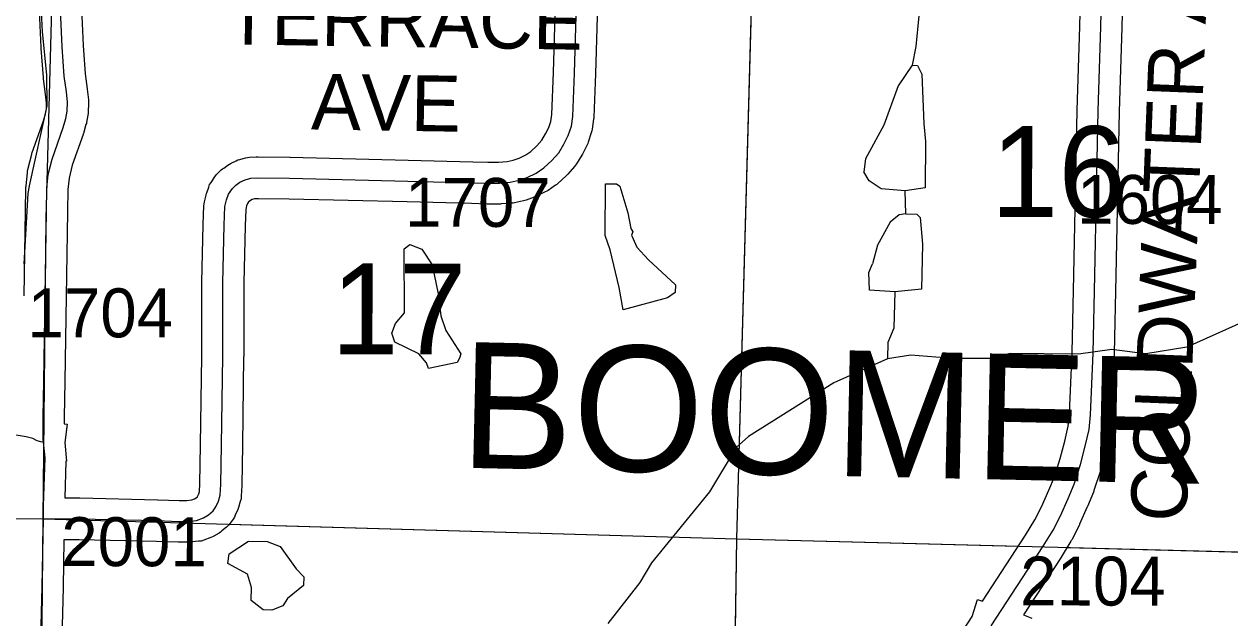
# Model space of a CAD drawing. Extents: x -132.8 to -73.3, y -60 to -26.
# Drawn here: x -120.572 to -118.847, y -35.543 to -34.693 of the extents above; entities that cross this region are included whole.
import ezdxf

# ---------------------------------------------------------------- set-up
doc = ezdxf.new("R2010")
doc.units = 0
for name, color, linetype in [('tdCoHydroRiver', 7, 'Continuous'), ('tdCoSecRdNmbr', 7, 'Continuous'), ('tdCoSecRdTxt', 7, 'Continuous'), ('tdCoSecRteBand', 7, 'Continuous'), ('tdCoSecRteCL', 7, 'Continuous'), ('tdCoSectLine', 7, 'Continuous'), ('tdCoSectLinePart', 7, 'Continuous'), ('tdCoSectNmbr', 7, 'Continuous'), ('tdCoSurfGravel', 7, 'Continuous'), ('tdCoTwpNameTxt', 7, 'Continuous')]:
    doc.layers.add(name, color=color, linetype=linetype)

msp = doc.modelspace()

# ---------------------------------------------------------------- linework, layer by layer
at = {"layer": 'tdCoHydroRiver'}
for points in [[(-120.5722, -35.0362), (-120.5663, -34.9354), (-120.5645, -34.9244), (-120.5393, -34.8099), (-120.5397, -34.7657), (-120.5459, -34.704), (-120.548, -34.6661)], [(-119.2923, -34.6813), (-119.2966, -34.7253), (-119.3021, -34.752)], [(-119.3021, -34.752), (-119.3218, -34.7814), (-119.3423, -34.8376), (-119.3688, -34.8858), (-119.3709, -34.9047)], [(-119.3021, -34.752), (-119.2942, -34.7522), (-119.2882, -34.765), (-119.2854, -34.836), (-119.2829, -34.8613), (-119.2831, -34.9276), (-119.3117, -34.9316)], [(-119.3117, -34.9316), (-119.3463, -34.929), (-119.3634, -34.9175), (-119.3709, -34.9047)], [(-119.7155, -35.102), (-119.721, -35.0703), (-119.7337, -35.0163), (-119.741, -34.9956), (-119.7406, -34.9215), (-119.7249, -34.9219), (-119.7202, -34.9252), (-119.7086, -34.9634), (-119.7045, -34.9856), (-119.7015, -34.9904), (-119.7032, -34.9951), (-119.6957, -35.0126), (-119.6789, -35.0304), (-119.6404, -35.0662), (-119.6407, -35.0772), (-119.6519, -35.0848), (-119.7155, -35.102)], [(-119.311, -34.9647), (-119.3117, -34.9316)], [(-119.311, -34.9647), (-119.3205, -34.966), (-119.3334, -34.9767), (-119.3516, -35.0093), (-119.3587, -35.036)], [(-119.311, -34.9647), (-119.2952, -34.9651), (-119.2906, -34.97), (-119.2869, -35.0079), (-119.2886, -35.0726), (-119.3266, -35.0763)], [(-119.9939, -35.1859), (-119.9969, -35.178), (-120.0076, -35.1651), (-120.0418, -35.1484), (-120.0462, -35.1356), (-120.0411, -35.1216), (-120.0281, -35.1061), (-120.0288, -35.0146), (-120.0207, -35.0085), (-120.0035, -35.0153), (-119.9884, -35.0378), (-119.98, -35.079), (-119.9761, -35.1107), (-119.9688, -35.1314), (-119.9476, -35.1651), (-119.9494, -35.1714), (-119.9527, -35.1776), (-119.9939, -35.1859)], [(-119.3266, -35.0763), (-119.3628, -35.0737), (-119.3637, -35.0484), (-119.3587, -35.036)], [(-119.3266, -35.0763), (-119.328, -35.1283), (-119.3365, -35.1486), (-119.3371, -35.1722)], [(-118.8259, -35.1182), (-118.909, -35.1554), (-118.9676, -35.1649), (-118.9833, -35.1629), (-119.0164, -35.1588), (-119.0639, -35.1654), (-119.1617, -35.1643), (-119.1903, -35.1715), (-119.244, -35.1716), (-119.3038, -35.1668), (-119.3371, -35.1722)], [(-119.3371, -35.1722), (-119.4138, -35.2064), (-119.5358, -35.2835), (-119.5536, -35.2988), (-119.5916, -35.3625), (-119.6748, -35.4643), (-119.6913, -35.4923), (-119.7371, -35.551)], [(-120.2305, -35.5313), (-120.2475, -35.5182), (-120.247, -35.4993), (-120.2528, -35.4802), (-120.2808, -35.4652), (-120.2788, -35.4511), (-120.2515, -35.4329), (-120.2247, -35.4336), (-120.206, -35.4405), (-120.1832, -35.4726), (-120.1724, -35.484), (-120.1728, -35.4966), (-120.1954, -35.5149), (-120.202, -35.5257), (-120.2179, -35.5316), (-120.2305, -35.5313)]]:
    msp.add_lwpolyline(points, dxfattribs=at)
at = {"layer": 'tdCoSecRteBand'}
for points in [[(-119.2274, -35.5584), (-119.2161, -35.5411), (-119.2083, -35.5165), (-119.2014, -35.5187), (-119.1398, -35.4243), (-119.1265, -35.4026), (-119.1169, -35.384), (-119.1065, -35.3603), (-119.0985, -35.3409), (-119.09, -35.3147), (-119.0834, -35.2901), (-119.0785, -35.2685), (-119.0766, -35.25), (-119.0729, -35.1632), (-119.0707, -35.0518), (-119.0707, -35.0518), (-119.0707, -35.0517), (-119.068, -34.9337), (-119.0658, -34.8168), (-119.0658, -34.8166), (-119.0658, -34.8165), (-119.0621, -34.6965), (-119.0591, -34.5807)], [(-118.9991, -34.5822), (-119.0021, -34.6981), (-119.0021, -34.6981), (-119.0021, -34.6982), (-119.0058, -34.8181), (-119.008, -34.9349), (-119.008, -34.9349), (-119.008, -34.935), (-119.0107, -35.0531), (-119.0129, -35.1647), (-119.0129, -35.1651), (-119.0129, -35.1654), (-119.0166, -35.2534), (-119.0167, -35.2544), (-119.0168, -35.2553), (-119.019, -35.2765), (-119.0192, -35.2783), (-119.0196, -35.28), (-119.025, -35.3039), (-119.0251, -35.3045), (-119.0253, -35.305), (-119.0322, -35.3309), (-119.0324, -35.3317), (-119.0326, -35.3324), (-119.0418, -35.3606), (-119.0421, -35.3617), (-119.0426, -35.3628), (-119.0512, -35.3836), (-119.0513, -35.3838), (-119.0514, -35.384), (-119.0623, -35.4089), (-119.0627, -35.4098), (-119.0631, -35.4107), (-119.0737, -35.4312), (-119.0742, -35.4321), (-119.0748, -35.4331), (-119.0889, -35.456), (-119.0891, -35.4564), (-119.0893, -35.4567), (-119.1426, -35.5383), (-119.1331, -35.5421), (-119.1319, -35.5426), (-119.1308, -35.5431)], [(-119.7517, -34.6487), (-119.7549, -34.7641), (-119.7549, -34.7643), (-119.7549, -34.7645), (-119.7574, -34.8264), (-119.7575, -34.8279), (-119.7577, -34.8294), (-119.7597, -34.8434), (-119.76, -34.8461), (-119.7609, -34.8487), (-119.7653, -34.8621), (-119.766, -34.8641), (-119.767, -34.866), (-119.7731, -34.8783), (-119.7737, -34.8795), (-119.7745, -34.8807), (-119.7821, -34.893), (-119.7834, -34.8951), (-119.7849, -34.8969), (-119.7946, -34.908), (-119.7957, -34.9093), (-119.797, -34.9105), (-119.8086, -34.9211), (-119.8102, -34.9225), (-119.8119, -34.9237), (-119.8228, -34.9311), (-119.8246, -34.9324), (-119.8267, -34.9334), (-119.8395, -34.9395), (-119.841, -34.9402), (-119.8425, -34.9408), (-119.8543, -34.945), (-119.8562, -34.9456), (-119.8581, -34.946), (-119.8709, -34.9488), (-119.8728, -34.9492), (-119.8747, -34.9493), (-119.8897, -34.9505), (-119.8908, -34.9506), (-119.8918, -34.9506), (-119.9085, -34.9509), (-119.9092, -34.9509), (-119.91, -34.9509), (-119.9321, -34.9501), (-120.0244, -34.9477), (-120.1931, -34.9435), (-120.237, -34.943), (-120.2428, -34.9434), (-120.2459, -34.9443), (-120.2485, -34.9454), (-120.2504, -34.9468), (-120.2513, -34.9477), (-120.2528, -34.9499), (-120.254, -34.9532), (-120.2552, -34.9585), (-120.2563, -34.9818), (-120.258, -35.0635), (-120.2582, -35.1685), (-120.2582, -35.1687), (-120.2583, -35.1689), (-120.26, -35.2961), (-120.26, -35.2962), (-120.26, -35.2963), (-120.261, -35.3525), (-120.261, -35.3529), (-120.261, -35.3534), (-120.2617, -35.3687), (-120.2619, -35.3726), (-120.2631, -35.3762), (-120.2658, -35.3849), (-120.2662, -35.3863), (-120.2668, -35.3876), (-120.2702, -35.3957), (-120.2715, -35.3987), (-120.2734, -35.4014), (-120.2776, -35.4073), (-120.2797, -35.4103), (-120.2826, -35.4128), (-120.2893, -35.4184), (-120.2913, -35.4202), (-120.2935, -35.4215), (-120.3007, -35.4257), (-120.3029, -35.427), (-120.3053, -35.4279), (-120.3152, -35.4316), (-120.3189, -35.433), (-120.3227, -35.4333), (-120.3351, -35.4346), (-120.3366, -35.4347), (-120.3381, -35.4347), (-120.3509, -35.4347), (-120.3514, -35.4347), (-120.3518, -35.4347), (-120.3828, -35.4337), (-120.4936, -35.4313), (-120.5153, -35.4311), (-120.5153, -35.4315), (-120.5166, -35.499), (-120.5166, -35.4991), (-120.5166, -35.4992), (-120.5193, -35.6089)], [(-120.3504, -35.3747), (-120.3396, -35.3747), (-120.3326, -35.374), (-120.3288, -35.3726), (-120.3262, -35.3711), (-120.3244, -35.3695), (-120.3242, -35.3693), (-120.3226, -35.3655), (-120.3215, -35.3619), (-120.3209, -35.351), (-120.32, -35.2953), (-120.3182, -35.1682), (-120.318, -35.0631), (-120.318, -35.0628), (-120.318, -35.0625), (-120.3163, -34.9802), (-120.3163, -34.9798), (-120.3162, -34.9794), (-120.315, -34.953), (-120.3149, -34.9503), (-120.3143, -34.9477), (-120.3121, -34.9381), (-120.3117, -34.9364), (-120.3111, -34.9348), (-120.3082, -34.9264), (-120.3069, -34.9229), (-120.3048, -34.9198), (-120.2994, -34.9116), (-120.2975, -34.9088), (-120.2951, -34.9065), (-120.2902, -34.9018), (-120.2886, -34.9004), (-120.2868, -34.8991), (-120.2809, -34.8949), (-120.2787, -34.8934), (-120.2763, -34.8922), (-120.2689, -34.8888), (-120.2665, -34.8876), (-120.2639, -34.887), (-120.2555, -34.8847), (-120.2528, -34.884), (-120.25, -34.8838), (-120.2402, -34.8831), (-120.2389, -34.883), (-120.2376, -34.883), (-120.1922, -34.8835), (-120.192, -34.8835), (-120.1918, -34.8835), (-120.0229, -34.8877), (-120.0229, -34.8877), (-120.0228, -34.8877), (-119.9304, -34.8902), (-119.9303, -34.8902), (-119.9302, -34.8902), (-119.9087, -34.8909), (-119.8936, -34.8907), (-119.8815, -34.8897), (-119.8725, -34.8878), (-119.864, -34.8848), (-119.8547, -34.8803), (-119.8475, -34.8754), (-119.8388, -34.8674), (-119.8318, -34.8594), (-119.8262, -34.8503), (-119.8216, -34.8411), (-119.8187, -34.8324), (-119.8173, -34.8225), (-119.8149, -34.7623), (-119.8117, -34.6471)], [(-120.4902, -34.6715), (-120.488, -34.7238), (-120.4849, -34.7644), (-120.4821, -34.786), (-120.482, -34.7863), (-120.482, -34.7865), (-120.4803, -34.8016), (-120.48, -34.8038), (-120.4801, -34.8061), (-120.4806, -34.819), (-120.4807, -34.8211), (-120.4811, -34.8233), (-120.4831, -34.8339), (-120.4833, -34.8354), (-120.4838, -34.8369), (-120.4875, -34.8495), (-120.4877, -34.8502), (-120.488, -34.8509), (-120.5035, -34.8952), (-120.5081, -34.9137), (-120.5097, -34.9298), (-120.5102, -34.9615), (-120.5102, -34.9616), (-120.5102, -34.9616), (-120.5124, -35.0829), (-120.5141, -35.2042), (-120.5149, -35.2562), (-120.5149, -35.2652), (-120.5106, -35.2658), (-120.5143, -35.292), (-120.5118, -35.3184), (-120.5125, -35.3184), (-120.514, -35.3711), (-120.493, -35.3713), (-120.4927, -35.3713), (-120.4925, -35.3713), (-120.3813, -35.3737), (-120.3812, -35.3738), (-120.381, -35.3738), (-120.3504, -35.3747)], [(-120.5724, -35.0819), (-120.5702, -34.9606), (-120.5697, -34.9276), (-120.5697, -34.9263), (-120.5695, -34.925), (-120.5676, -34.9055), (-120.5674, -34.9034), (-120.5668, -34.9014), (-120.5614, -34.8794), (-120.5611, -34.878), (-120.5606, -34.8767), (-120.5448, -34.8318), (-120.5418, -34.8214), (-120.5405, -34.8145), (-120.5402, -34.8061), (-120.5416, -34.7936), (-120.5445, -34.7714), (-120.5446, -34.7706), (-120.5447, -34.7698), (-120.5479, -34.7279), (-120.5479, -34.7273), (-120.548, -34.7268), (-120.5502, -34.6741)]]:
    msp.add_lwpolyline(points, dxfattribs=at)
at = {"layer": 'tdCoSecRteCL'}
for points in [[(-119.1887, -35.5541), (-119.1144, -35.4403), (-119.1004, -35.4174), (-119.0898, -35.3969), (-119.0789, -35.372), (-119.0703, -35.3513), (-119.0612, -35.3232), (-119.0543, -35.2973), (-119.0488, -35.2734), (-119.0466, -35.2522), (-119.0429, -35.1641), (-119.0407, -35.0524), (-119.038, -34.9343), (-119.0358, -34.8174), (-119.0321, -34.6973), (-119.0291, -34.5814), (-119.0279, -34.5259), (-119.0264, -34.5079), (-119.0232, -34.4934), (-119.0178, -34.4803), (-119.0114, -34.4712), (-119.0052, -34.4643), (-119.0012, -34.4608)], [(-120.5447, -35.4009), (-120.4932, -35.4013), (-120.382, -35.4037), (-120.3509, -35.4047), (-120.3381, -35.4047), (-120.3257, -35.4035), (-120.3159, -35.3998), (-120.3087, -35.3956), (-120.3021, -35.3899), (-120.2979, -35.384), (-120.2944, -35.3759), (-120.2917, -35.3672), (-120.291, -35.352), (-120.29, -35.2957), (-120.2882, -35.1685), (-120.288, -35.0632), (-120.2863, -34.9808), (-120.285, -34.9544), (-120.2828, -34.9448), (-120.2799, -34.9364), (-120.2744, -34.9283), (-120.2695, -34.9236), (-120.2636, -34.9194), (-120.2562, -34.916), (-120.2478, -34.9137), (-120.2379, -34.913), (-120.1926, -34.9135), (-120.0236, -34.9177), (-119.9312, -34.9201), (-119.909, -34.9209), (-119.8922, -34.9206), (-119.8772, -34.9194), (-119.8643, -34.9167), (-119.8525, -34.9125), (-119.8397, -34.9063), (-119.8288, -34.8989), (-119.8172, -34.8883), (-119.8076, -34.8772), (-119.8, -34.8649), (-119.7938, -34.8526), (-119.7894, -34.8393), (-119.7874, -34.8252), (-119.7849, -34.7633), (-119.7817, -34.6479)], [(-120.5445, -35.2913), (-120.5449, -35.2873), (-120.5449, -35.256), (-120.5441, -35.2037), (-120.5424, -35.0824), (-120.5402, -34.9611), (-120.5397, -34.928), (-120.5377, -34.9086), (-120.5323, -34.8866), (-120.5163, -34.841), (-120.5126, -34.8284), (-120.5106, -34.8178), (-120.5101, -34.805), (-120.5118, -34.7899), (-120.5148, -34.7675), (-120.518, -34.7256), (-120.5202, -34.6728)], [(-120.5445, -35.2913), (-120.5486, -35.2907), (-120.5535, -35.2895), (-120.5599, -35.286), (-120.5695, -35.2836), (-120.5806, -35.2821), (-120.5984, -35.2813), (-120.6931, -35.2789), (-120.7614, -35.2762), (-120.7791, -35.2744), (-120.7902, -35.2712), (-120.796, -35.2683)], [(-120.5447, -35.4009), (-120.5444, -35.3823), (-120.5424, -35.3137), (-120.5445, -35.2913)], [(-120.5836, -36.5105), (-120.571, -36.4967), (-120.5614, -36.4846), (-120.5572, -36.4765), (-120.5547, -36.4681), (-120.5537, -36.4568), (-120.5547, -36.3381), (-120.5528, -36.2188), (-120.5523, -36.0997), (-120.5513, -35.9751), (-120.5515, -35.8528), (-120.5505, -35.7364), (-120.5493, -35.6084), (-120.5466, -35.4984), (-120.5447, -35.4009)]]:
    msp.add_lwpolyline(points, dxfattribs=at)
at = {"layer": 'tdCoSectLine'}
for points in [[(-120.5451, -35.4009), (-120.5407, -34.9713), (-120.5255, -34.4045)], [(-119.5527, -35.4298), (-119.5251, -34.4309)], [(-121.4457, -35.3996), (-120.5451, -35.4009)], [(-120.5546, -36.3995), (-120.5451, -35.4009)], [(-120.5451, -35.4009), (-119.5527, -35.4298)], [(-119.5677, -36.4339), (-119.5527, -35.4298)], [(-119.5527, -35.4298), (-118.5429, -35.4562)]]:
    msp.add_lwpolyline(points, dxfattribs=at)
at = {"layer": 'tdCoSectLinePart'}
for points in [[(-119.5527, -35.4298), (-119.5259, -34.4605)], [(-120.2791, -35.4087), (-119.5527, -35.4298)], [(-119.5597, -35.9), (-119.5527, -35.4298)], [(-119.5527, -35.4298), (-119.1506, -35.4403)], [(-119.0808, -35.4422), (-118.5733, -35.4554)]]:
    msp.add_lwpolyline(points, dxfattribs=at)
at = {"layer": 'tdCoSurfGravel'}
for points in [[(-120.5445, -35.2913), (-120.5449, -35.2873), (-120.5449, -35.256), (-120.5441, -35.2037), (-120.5424, -35.0824), (-120.5402, -34.9611), (-120.5397, -34.928), (-120.5377, -34.9086), (-120.5323, -34.8866), (-120.5163, -34.841), (-120.5126, -34.8284), (-120.5106, -34.8178), (-120.5101, -34.805), (-120.5118, -34.7899), (-120.5148, -34.7675), (-120.518, -34.7256), (-120.5202, -34.6728), (-120.5232, -34.6028), (-120.5256, -34.5416), (-120.5266, -34.4758), (-120.5261, -34.4282), (-120.5245, -34.3884)], [(-119.1887, -35.5541), (-119.1144, -35.4403), (-119.1004, -35.4174), (-119.0898, -35.3969), (-119.0789, -35.372), (-119.0703, -35.3513), (-119.0612, -35.3232), (-119.0543, -35.2973), (-119.0488, -35.2734), (-119.0466, -35.2522), (-119.0429, -35.1641), (-119.0407, -35.0524), (-119.038, -34.9343), (-119.0358, -34.8174), (-119.0321, -34.6973), (-119.0291, -34.5814), (-119.0279, -34.5259), (-119.0264, -34.5079), (-119.0232, -34.4934), (-119.0178, -34.4803), (-119.0114, -34.4712), (-119.0052, -34.4643), (-119.0012, -34.4608)], [(-120.5447, -35.4009), (-120.4932, -35.4013), (-120.382, -35.4037), (-120.3509, -35.4047), (-120.3381, -35.4047), (-120.3257, -35.4035), (-120.3159, -35.3998), (-120.3087, -35.3956), (-120.3021, -35.3899), (-120.2979, -35.384), (-120.2944, -35.3759), (-120.2917, -35.3672), (-120.291, -35.352), (-120.29, -35.2957), (-120.2882, -35.1685), (-120.288, -35.0632), (-120.2863, -34.9808), (-120.285, -34.9544), (-120.2828, -34.9448), (-120.2799, -34.9364), (-120.2744, -34.9283), (-120.2695, -34.9236), (-120.2636, -34.9194), (-120.2562, -34.916), (-120.2478, -34.9137), (-120.2379, -34.913), (-120.1926, -34.9135), (-120.0236, -34.9177), (-119.9312, -34.9201), (-119.909, -34.9209), (-119.8922, -34.9206), (-119.8772, -34.9194), (-119.8643, -34.9167), (-119.8525, -34.9125), (-119.8397, -34.9063), (-119.8288, -34.8989), (-119.8172, -34.8883), (-119.8076, -34.8772), (-119.8, -34.8649), (-119.7938, -34.8526), (-119.7894, -34.8393), (-119.7874, -34.8252), (-119.7849, -34.7633), (-119.7817, -34.6479)], [(-120.5445, -35.2913), (-120.5486, -35.2907), (-120.5535, -35.2895), (-120.5599, -35.286), (-120.5695, -35.2836), (-120.5806, -35.2821), (-120.5984, -35.2813), (-120.6931, -35.2789), (-120.7614, -35.2762), (-120.7791, -35.2744), (-120.7902, -35.2712), (-120.796, -35.2683)], [(-120.5836, -36.5105), (-120.571, -36.4967), (-120.5614, -36.4846), (-120.5572, -36.4765), (-120.5547, -36.4681), (-120.5537, -36.4568), (-120.5547, -36.3381), (-120.5528, -36.2188), (-120.5523, -36.0997), (-120.5513, -35.9751), (-120.5515, -35.8528), (-120.5505, -35.7364), (-120.5493, -35.6084), (-120.5466, -35.4984), (-120.5447, -35.4009), (-120.5444, -35.3823), (-120.5424, -35.3137), (-120.5445, -35.2913)]]:
    msp.add_lwpolyline(points, dxfattribs=at)

# ---------------------------------------------------------------- texts
at = {"layer": 'tdCoSecRdNmbr'}
for s, rotation, p in [('1707', 359.91, (-120.0273, -34.9831)), ('1604', 359.9107, (-119.0659, -34.9789)), ('1704', 359.9096, (-120.5675, -35.1412)), ('2001', 359.9096, (-120.5193, -35.4687)), ('2104', 359.9107, (-119.1474, -35.525))]:
    msp.add_text(s, height=0.07, rotation=rotation, dxfattribs=at).set_placement(p)
at = {"layer": 'tdCoSecRdTxt'}
for s, rotation, p in [('COLDWATER AVE', 87.7697, (-118.9098, -35.4065)), ('TERRACE', 359.1162, (-120.2845, -34.722)), ('AVE', 359.1162, (-120.1622, -34.8439))]:
    msp.add_text(s, height=0.08, rotation=rotation, dxfattribs=at).set_placement(p)
at = {"layer": 'tdCoSectNmbr'}
for s, rotation, p in [('16', 359.9105, (-119.1894, -34.969)), ('17', 359.9099, (-120.1331, -35.1656))]:
    msp.add_text(s, height=0.13, rotation=rotation, dxfattribs=at).set_placement(p)
at = {"layer": 'tdCoTwpNameTxt'}
msp.add_text('BOOMER', height=0.18, rotation=358.7472, dxfattribs=at).set_placement((-119.9496, -35.3279))

doc.saveas('drawing.dxf')
